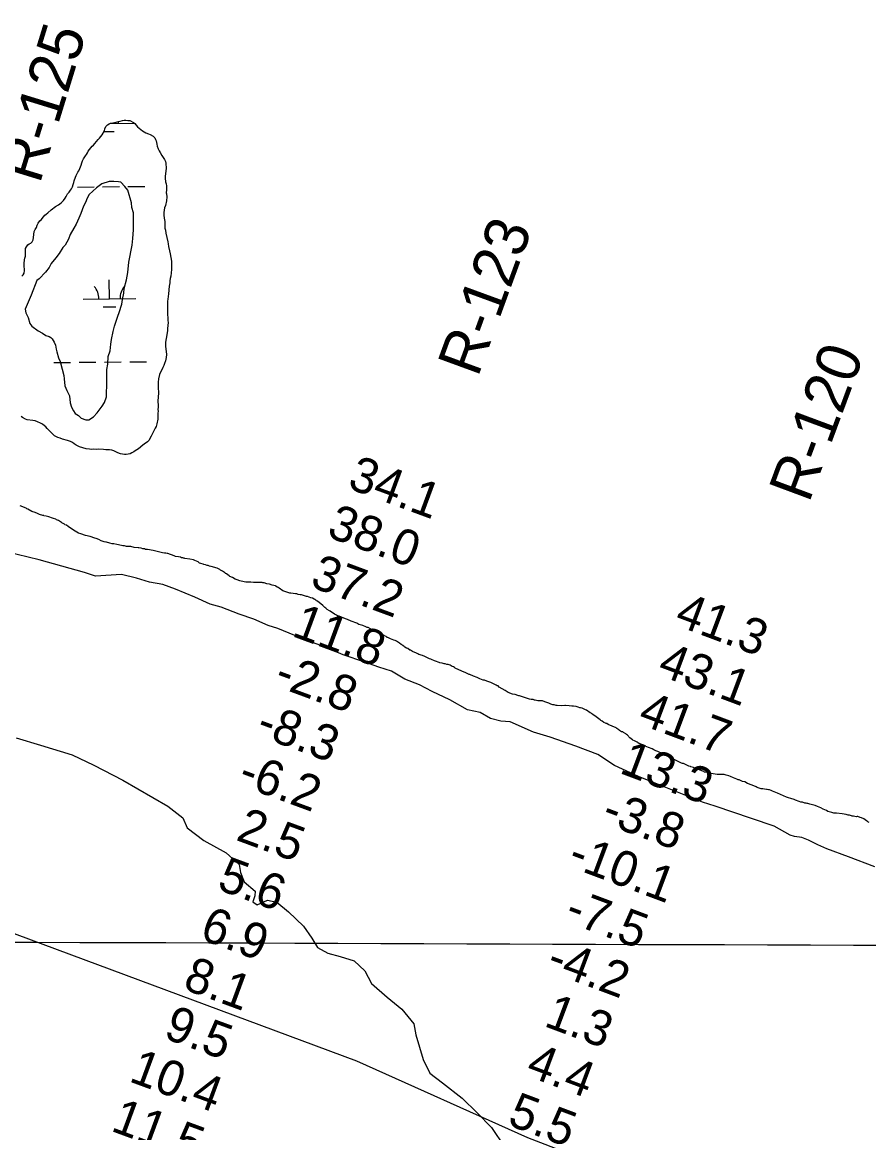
# Model space of a CAD drawing. Extents: x 3146026 to 3183936, y 897894 to 923344.
# Drawn here: x 3152791 to 3154398, y 915129 to 917237 of the extents above; entities that cross this region are included whole.
import ezdxf

# ---------------------------------------------------------------- set-up
doc = ezdxf.new("R2010")
doc.units = 0
for name, color, linetype in [('V-GRID-MAJR', 7, 'Continuous'), ('V-RIVR-EDGE', 7, 'Continuous'), ('V-RIVR-RANG', 7, 'Continuous'), ('V-RIVR-RANG-IDEN', 7, 'Continuous'), ('V-SITE-VEGE', 7, 'Continuous'), ('V-TOPO-BNDY', 7, 'Continuous'), ('V-WETL-SWMP', 7, 'Continuous')]:
    doc.layers.add(name, color=color, linetype=linetype)

msp = doc.modelspace()

# ---------------------------------------------------------------- linework, layer by layer
at = {"layer": 'V-GRID-MAJR'}
msp.add_spline([(3150289.9, 915500.2), (3155511.6, 915481.6), (3160733.3, 915463.8), (3165955, 915446.7), (3171176.8, 915430.3), (3176398.5, 915414.8), (3181620.2, 915400)], degree=3, dxfattribs=at)
at = {"layer": 'V-RIVR-EDGE'}
for points in [[(3153032.9, 916174.5), (3153008.3, 916182.2), (3152979.6, 916189), (3152930.6, 916185.8), (3152909.6, 916192.5), (3152823.8, 916217.1), (3152761.1, 916231.9)], [(3154410, 915634.2), (3154359.8, 915652.9), (3154318.4, 915668.5), (3154301.4, 915676.2), (3154283.7, 915684.5), (3154271.3, 915689.7), (3154257.6, 915691.8), (3154249, 915694.3), (3154218.6, 915711.1), (3154176, 915726.1), (3154106.6, 915749.5), (3154082.6, 915756.8), (3154006.8, 915787.5), (3153961.5, 915805.6), (3153915.6, 915826.4), (3153884.2, 915847.2), (3153842, 915863.1), (3153793.6, 915880), (3153761.9, 915889.5), (3153717.5, 915909.4), (3153700.1, 915910.7), (3153680.1, 915915.6), (3153660.6, 915926.9), (3153636.9, 915932.1), (3153602.8, 915951.4), (3153569.6, 915967), (3153545.3, 915979.3), (3153517.9, 915990.6), (3153492.4, 916005.6), (3153468, 916013), (3153441.5, 916022.8), (3153400.8, 916036.3), (3153363, 916052.2), (3153330.5, 916064.5), (3153276.3, 916086.2), (3153258.4, 916092.1), (3153231, 916104), (3153203.3, 916113.8), (3153168.9, 916127.3), (3153147.9, 916132.8), (3153118.7, 916146), (3153082.2, 916161.3), (3153058.2, 916169.9), (3153032.9, 916174.5)], [(3152779.9, 915878.8), (3152826.3, 915865.2), (3152886.1, 915846.8), (3152927.3, 915826.9), (3152982.4, 915798.6), (3153067.5, 915749.6), (3153096, 915727.3), (3153104.3, 915707.9), (3153136, 915684), (3153178.3, 915660.5), (3153203.3, 915638.6), (3153206, 915623.2), (3153212.7, 915605.7), (3153233.7, 915587.8), (3153232.9, 915579.1), (3153229.3, 915568), (3153237.6, 915562), (3153257, 915571.1), (3153274.5, 915567.1), (3153296.6, 915548.8), (3153325.1, 915521.3), (3153340.9, 915498.7), (3153351.6, 915480.8), (3153371.4, 915470.5), (3153394.8, 915463.7), (3153421.7, 915455.7), (3153441.5, 915437), (3153454.2, 915412.8), (3153483.8, 915386.9), (3153511.9, 915364.2), (3153534.9, 915336.4), (3153538.8, 915315), (3153552.2, 915268.2), (3153564.8, 915242.7), (3153589.3, 915224.4), (3153626.5, 915195), (3153655, 915167.2), (3153681.9, 915139.3), (3153731.7, 915066.2)]]:
    msp.add_lwpolyline(points, dxfattribs=at)
at = {"layer": 'V-SITE-VEGE'}
msp.add_lwpolyline([(3152808.5, 916719.3), (3152797, 916692.7), (3152797.9, 916685.7), (3152802.4, 916676.9), (3152805.9, 916665.4), (3152809.5, 916660.1), (3152821.9, 916651.3), (3152829.8, 916646.9), (3152836, 916642.5), (3152842.2, 916640.8), (3152845.7, 916639), (3152848.4, 916636.3), (3152851.9, 916630.2), (3152854.6, 916624), (3152855.5, 916616.9), (3152857.3, 916611.6), (3152860, 916600.2), (3152863.5, 916593.1), (3152867.1, 916579), (3152870.6, 916566.6), (3152870.7, 916560.5), (3152872.5, 916547.2), (3152876, 916538.4), (3152881.3, 916527.8), (3152882.2, 916514.6), (3152884.9, 916506.6), (3152888.5, 916499.6), (3152892, 916494.3), (3152898.2, 916490.7), (3152903.5, 916485.5), (3152912.3, 916482.8), (3152917.6, 916482.8), (3152926.5, 916488.2), (3152933.5, 916496.1), (3152943.2, 916508.5), (3152947.6, 916515.6), (3152951.1, 916526.2), (3152951.1, 916536.8), (3152951.9, 916544.7), (3152951.9, 916578.3), (3152953.6, 916588), (3152954.5, 916603), (3152958, 916613.6), (3152959.7, 916626), (3152960.6, 916634.8), (3152964.1, 916649.9), (3152966.7, 916660.5), (3152972.8, 916679), (3152975.5, 916686.1), (3152980.7, 916702), (3152981.6, 916710.8), (3152984.2, 916723.2), (3152985.1, 916732.1), (3152989.4, 916748), (3152992.1, 916762.1), (3152993.8, 916781.5), (3152999.9, 916814.2), (3153001.6, 916826.6), (3153002.5, 916843.4), (3153002.4, 916875.2), (3152999.7, 916885.8), (3152998.8, 916894.6), (3152991.7, 916918.4), (3152986.4, 916925.5), (3152978.4, 916933.4), (3152974, 916934.3), (3152965.2, 916935.1), (3152956.3, 916935.1), (3152942.2, 916930.7), (3152932.5, 916922.7), (3152918.4, 916910.3), (3152914.9, 916903.2), (3152911.4, 916895.3), (3152907.9, 916888.2), (3152902.6, 916874), (3152899.1, 916865.2), (3152893.8, 916853.7), (3152889.4, 916846.6), (3152882.4, 916834.3), (3152878.9, 916825.4), (3152872.7, 916813.9), (3152868.3, 916809.5), (3152861.3, 916798), (3152855.1, 916790), (3152846.3, 916779.4), (3152842.8, 916771.5), (3152835.7, 916762.6), (3152823.4, 916750.2), (3152819, 916746.7)], close=True, dxfattribs=at)
for points in [[(3153012.5, 916239.5), (3153011.2, 916239.5), (3153003.6, 916240.4), (3152997.3, 916242), (3152994.4, 916242), (3152992.7, 916242.4), (3152989.4, 916242.4), (3152985.2, 916243.7), (3152982.6, 916243.7), (3152973.8, 916245.3), (3152970.9, 916245.7), (3152965.4, 916247), (3152962.1, 916247.4), (3152957.9, 916248.2), (3152951.1, 916250.3), (3152949.9, 916250.3), (3152946.9, 916251.1), (3152941.1, 916253.2), (3152936.8, 916255.3), (3152931.8, 916257.4), (3152928.9, 916258.2), (3152920.5, 916261.2), (3152911.2, 916262.8), (3152902.4, 916266.2), (3152898.2, 916267.4), (3152888.9, 916273.3), (3152878.4, 916280.4), (3152875.1, 916282.5), (3152872.5, 916283.3), (3152871.3, 916284.6), (3152866.7, 916287.1), (3152865.8, 916287.9), (3152859.9, 916291.7), (3152856.6, 916292.9), (3152854.9, 916293.8), (3152850.7, 916295.4), (3152848.6, 916295.8), (3152841.9, 916298.4), (3152836.8, 916299.6), (3152832.2, 916300.4), (3152832.2, 916300.9), (3152830.5, 916300.8), (3152824.2, 916302.9), (3152819.2, 916305.4), (3152817.1, 916305.9), (3152815.8, 916306.7), (3152809.9, 916308.8), (3152802.3, 916313), (3152800.2, 916313.8), (3152799, 916314.6), (3152787.6, 916319.6)], [(3153415.5, 916100.6), (3153408.7, 916103.6), (3153405, 916104.8), (3153392.8, 916109.8), (3153389.8, 916110.7), (3153388.2, 916111.9), (3153383.9, 916114), (3153376, 916119.4), (3153374.7, 916119.9), (3153370.5, 916122.8), (3153367.5, 916125.3), (3153365.9, 916126.1), (3153361.7, 916130.3), (3153351.6, 916138.3), (3153349.9, 916139.1), (3153348.6, 916140), (3153346.9, 916141.6), (3153345.3, 916142), (3153342.3, 916144.1), (3153338.9, 916145), (3153333.1, 916147.1), (3153331, 916147.1), (3153321.3, 916150.4), (3153318.8, 916150.4), (3153315, 916151.2), (3153312.5, 916152), (3153310, 916152.5), (3153301.1, 916153.3), (3153299.5, 916153.7), (3153286, 916158.3), (3153278.9, 916162.9), (3153277.2, 916164.1), (3153275.5, 916165), (3153273, 916166.7), (3153272.1, 916167.5), (3153265.8, 916168.7), (3153260.8, 916170.4), (3153255.7, 916171.2), (3153250.3, 916172.9), (3153248.2, 916173.3), (3153246.9, 916173.7), (3153238.5, 916173.7), (3153236.8, 916174.1), (3153230.5, 916174.1), (3153225.5, 916174.5), (3153215.8, 916174.5), (3153212.9, 916175.3), (3153204.5, 916177), (3153199.5, 916179.1), (3153195.3, 916180.3), (3153190.6, 916183.3), (3153185.2, 916185.3), (3153183.9, 916186.6), (3153178.9, 916190.4), (3153177.2, 916191.2), (3153176.3, 916192), (3153175.1, 916192.5), (3153171.3, 916195.4), (3153167.5, 916197.5), (3153166.7, 916198.3), (3153161.6, 916200.8), (3153149.9, 916204.2), (3153146.9, 916204.6), (3153144.4, 916205.8), (3153142.3, 916205.8), (3153139.4, 916207.1), (3153136.4, 916207.9), (3153135.1, 916208.7), (3153130.1, 916210), (3153128, 916210.8), (3153125.1, 916212.9), (3153118.8, 916215.4), (3153116.7, 916216.7), (3153109.5, 916218.3), (3153099.9, 916219.2), (3153098.6, 916220), (3153097.3, 916220), (3153096.1, 916220.8), (3153094, 916220.8), (3153092.3, 916221.7), (3153091, 916221.7), (3153088.1, 916222.5), (3153082.2, 916223.3), (3153079.7, 916224.2), (3153074.6, 916226.2), (3153072.5, 916226.7), (3153067.9, 916228.7), (3153066.7, 916228.7), (3153063.7, 916229.6), (3153061.2, 916229.6), (3153057.4, 916230.4), (3153052.8, 916231.7), (3153047.3, 916232.5), (3153040.2, 916234.6), (3153029.3, 916236.2), (3153028, 916236.2), (3153025.1, 916236.6), (3153023.4, 916237.5), (3153020.4, 916237.9), (3153017.1, 916238.7), (3153012.5, 916239.5)], [(3153805.1, 915940.3), (3153800.9, 915941.5), (3153798.4, 915941.5), (3153796.7, 915942.4), (3153795, 915942.8), (3153790.8, 915944.5), (3153785.3, 915947), (3153783.7, 915947.4), (3153779, 915949.1), (3153773.2, 915949), (3153770.2, 915949.5), (3153765.2, 915950.7), (3153763.9, 915950.7), (3153761.4, 915951.5), (3153758.9, 915951.9), (3153757.2, 915951.9), (3153754.3, 915952.4), (3153735.3, 915959), (3153734.1, 915959), (3153732, 915959.4), (3153726.9, 915961.1), (3153721.9, 915961.9), (3153713.9, 915965.3), (3153711.8, 915966.5), (3153710.1, 915967.8), (3153708, 915968.6), (3153696.7, 915975.3), (3153694.6, 915977.4), (3153692.9, 915977.8), (3153691.2, 915979.1), (3153687.4, 915980.8), (3153680.7, 915984.1), (3153675.2, 915986.2), (3153673.1, 915986.6), (3153668.9, 915988.3), (3153666.4, 915988.7), (3153660.1, 915991.2), (3153657.2, 915992), (3153655.1, 915993.3), (3153647.9, 915996.2), (3153641.2, 915999.5), (3153639.9, 915999.5), (3153634.9, 916002), (3153633.2, 916002.5), (3153626.1, 916005.4), (3153613.4, 916011.2), (3153611.8, 916012.5), (3153609.7, 916013.7), (3153607.6, 916014.6), (3153603.4, 916016.7), (3153599.6, 916017.9), (3153597.1, 916018.3), (3153594.1, 916019.2), (3153592.4, 916019.2), (3153588.2, 916020.4), (3153584, 916021.2), (3153582.8, 916022.1), (3153576, 916024.2), (3153573.9, 916025), (3153568.5, 916027.9), (3153566.8, 916028.3), (3153564.7, 916029.2), (3153555.9, 916033.4), (3153551.2, 916035), (3153544.5, 916037.1), (3153542.4, 916038.4), (3153538.2, 916040.5), (3153533.6, 916042.5), (3153532.3, 916043), (3153528.6, 916045.1), (3153526.9, 916045.5), (3153523.1, 916048.4), (3153520.6, 916049.2), (3153517.6, 916051.3), (3153516.4, 916052.6), (3153514.7, 916053.4), (3153514.3, 916054.3), (3153513.4, 916055.1), (3153510.9, 916056.3), (3153507.5, 916058.9), (3153502.1, 916062.2), (3153499.5, 916063.5), (3153496.6, 916064.3), (3153490.3, 916066.8), (3153485.2, 916069.3), (3153484, 916069.7), (3153481.9, 916071.4), (3153478.9, 916072.7), (3153478.1, 916073.5), (3153470.5, 916077.3), (3153468.8, 916078.5), (3153463.4, 916081), (3153457.1, 916083.5), (3153447.8, 916088.1), (3153446.1, 916088.5), (3153443.6, 916089.8), (3153438.2, 916091.9), (3153435.2, 916092.7), (3153430.6, 916094.4), (3153426.4, 916096.5), (3153415.5, 916100.6)], [(3154150.6, 915799.2), (3154148, 915800.8), (3154141.3, 915802.9), (3154135.9, 915805.8), (3154132.5, 915806.7), (3154130.4, 915807.5), (3154127.9, 915807.9), (3154125.8, 915808.8), (3154124.1, 915809.2), (3154119.9, 915809.6), (3154118.6, 915809.6), (3154117, 915809.2), (3154112.8, 915809.2), (3154110.7, 915809.6), (3154106.5, 915810), (3154099.3, 915811.2), (3154091.3, 915812.9), (3154086.7, 915814.1), (3154085.4, 915815), (3154081.2, 915816.2), (3154077, 915818.3), (3154075.4, 915818.7), (3154071.2, 915820.4), (3154069.9, 915820.4), (3154065.3, 915822.5), (3154060.7, 915823.7), (3154059.8, 915824.6), (3154056.9, 915825.4), (3154048.9, 915829.2), (3154046.8, 915830), (3154045.5, 915830.4), (3154044.7, 915830.4), (3154042.6, 915830.8), (3154039.2, 915832.9), (3154035.4, 915835), (3154025.3, 915840), (3154024.5, 915841.3), (3154017.4, 915844.6), (3154015.3, 915845.5), (3154011.9, 915847.1), (3154009, 915848), (3154005.2, 915849.6), (3154001.4, 915850.9), (3153997.6, 915853), (3153994.2, 915854.2), (3153993, 915855.1), (3153990, 915856.3), (3153987.1, 915858), (3153979.9, 915860.9), (3153977, 915861.7), (3153973.6, 915863.4), (3153971.5, 915864.7), (3153968.6, 915865.5), (3153963.1, 915868), (3153961.5, 915868.4), (3153960.6, 915869.3), (3153958.5, 915870.5), (3153953.5, 915873), (3153950.5, 915874.7), (3153949.7, 915875.5), (3153944.6, 915879.3), (3153942.9, 915881), (3153942.1, 915882.2), (3153940, 915884.3), (3153938.7, 915885.2), (3153937.1, 915886.8), (3153932.4, 915889.4), (3153931.2, 915890.2), (3153929.1, 915890.6), (3153925.3, 915892.7), (3153924, 915894), (3153919.8, 915896.9), (3153919, 915897.7), (3153903.8, 915904.4), (3153900.9, 915906.1), (3153899.6, 915906.1), (3153898.4, 915906.9), (3153895.4, 915908.2), (3153892.1, 915910.7), (3153890, 915911.9), (3153888.7, 915913.2), (3153881.1, 915919.1), (3153874.4, 915923.2), (3153872.7, 915924.5), (3153871.5, 915925.7), (3153869.4, 915926.6), (3153862.2, 915931.2), (3153860.5, 915932.4), (3153854.2, 915935.4), (3153851.3, 915936.2), (3153850, 915936.2), (3153846.7, 915937.4), (3153842.9, 915938.3), (3153837.8, 915939.1), (3153834.5, 915939.1), (3153829.4, 915939.9), (3153822.7, 915940.3), (3153821.5, 915940.3), (3153815.6, 915939.5), (3153806.8, 915940.3), (3153805.1, 915940.3)], [(3154399.3, 915718.3), (3154396.8, 915719.5), (3154395.1, 915720.8), (3154392.2, 915722.5), (3154391.3, 915723.3), (3154388.8, 915725), (3154384.6, 915727.1), (3154381.7, 915727.9), (3154377.5, 915729.6), (3154376.2, 915729.6), (3154374.1, 915729.1), (3154369.5, 915730.4), (3154367, 915730.4), (3154365.7, 915731.2), (3154361.9, 915732), (3154359.4, 915732), (3154355.2, 915733.3), (3154348.1, 915735), (3154337.2, 915735.8), (3154335.5, 915735.8), (3154333.8, 915736.2), (3154331.7, 915736.2), (3154327.9, 915737), (3154320.8, 915739.5), (3154317.8, 915740.8), (3154311.5, 915743.7), (3154307.3, 915746.2), (3154301, 915748.7), (3154296.8, 915750.8), (3154286.3, 915753.3), (3154282.9, 915754.5), (3154281.3, 915754.5), (3154279.2, 915754.9), (3154277.1, 915754.9), (3154272.4, 915756.6), (3154269.1, 915757), (3154266.1, 915758.3), (3154259, 915760.8), (3154258.1, 915761.6), (3154256.5, 915762), (3154250.2, 915764.1), (3154246, 915764.9), (3154242.2, 915766.6), (3154236.7, 915768.7), (3154224.9, 915774.1), (3154215.7, 915777.9), (3154213.2, 915779.2), (3154209.8, 915780.4), (3154207.7, 915780.4), (3154205.6, 915780.8), (3154204.4, 915780.8), (3154200.2, 915781.6), (3154197.2, 915782.5), (3154194.3, 915782.5), (3154190.1, 915783.3), (3154186.7, 915784.5), (3154184.6, 915785.8), (3154177, 915789.1), (3154168.2, 915792.5), (3154162.8, 915795.4), (3154158.6, 915796.2), (3154152.2, 915799.2), (3154150.6, 915799.2)]]:
    msp.add_lwpolyline(points, dxfattribs=at)
at = {"layer": 'V-TOPO-BNDY'}
msp.add_lwpolyline([(3157135.3, 913454.6), (3156545.8, 913785.7), (3156046.8, 914087.9), (3155569.3, 914332.3), (3155069.9, 914586.2), (3154635.6, 914773.9), (3154205.8, 914944.7), (3153750.9, 915119.9), (3153426.5, 915265.2), (3152726.4, 915525.1), (3152138.2, 915703.5), (3151800.3, 915761.8), (3151784, 915764.6), (3151638.6, 916007.3), (3151536, 916215.7), (3151471.7, 916347.2), (3151446.4, 916455.9), (3151405.1, 916635.1), (3151355.7, 916974.3), (3151353.5, 917141.4), (3151352.6, 917210), (3151351.8, 917287.8)], dxfattribs=at)
at = {"layer": 'V-WETL-SWMP'}
for p, q in [((3152946.3, 917029.5), (3152965.8, 917029.7)), ((3152957.1, 917045), (3153003.6, 917045.5)), ((3152896, 916924.3), (3152928, 916924.6)), ((3152944, 916924.8), (3152976, 916925.1)), ((3152992, 916925.3), (3153024, 916925.6)), ((3152957, 916712.3), (3152956.6, 916748.3)), ((3152907, 916711.8), (3153006.9, 916712.8)), ((3152945.1, 916696.8), (3152969.1, 916697)), ((3152851.3, 916591.2), (3152883.3, 916591.5)), ((3152899.3, 916591.7), (3152931.3, 916592)), ((3152947.3, 916592.1), (3152979.3, 916592.4)), ((3152995.3, 916592.6), (3153027.3, 916592.9))]:
    msp.add_line(p, q, dxfattribs=at)
for points in [[(3152790.9, 916755.3), (3152793.3, 916758), (3152794.8, 916760.9), (3152795.7, 916765.8), (3152795, 916775.8), (3152795, 916779.2), (3152795.4, 916786.2), (3152796.2, 916789.6), (3152797.4, 916793.3), (3152797.6, 916799.1), (3152797.6, 916804.7), (3152797.8, 916807.9), (3152799.5, 916811), (3152801.9, 916814.9), (3152804.6, 916816.6), (3152807.8, 916818.1), (3152810.2, 916820.5), (3152812.1, 916823.9), (3152812.6, 916828.8), (3152814.3, 916839.8), (3152816, 916843.6), (3152818.2, 916847.5), (3152819.6, 916851.7), (3152821.8, 916855.6), (3152824.9, 916860), (3152827.1, 916862.4), (3152831.5, 916868), (3152834.1, 916870.9), (3152836.6, 916873.1), (3152839.7, 916875.6), (3152846.3, 916881.2), (3152854.5, 916887.3), (3152860.4, 916890.4), (3152865.2, 916894.1), (3152869.8, 916898.7), (3152873, 916903.4), (3152874.7, 916906.5), (3152877.6, 916911.4), (3152880.5, 916914.8), (3152882.9, 916918.2), (3152884.9, 916921.1), (3152887, 916925), (3152888, 916929.4), (3152889.4, 916933.1), (3152890.2, 916936.2), (3152892.3, 916943), (3152893.6, 916946), (3152896.7, 916952.5), (3152898.6, 916955.4), (3152900.8, 916959.6), (3152903.5, 916966.2), (3152904.4, 916970.3), (3152905.6, 916974.2), (3152907.6, 916977.8), (3152911.7, 916983.7), (3152913.2, 916986.4), (3152915.1, 916989.3), (3152916.8, 916992.4), (3152921.4, 916999), (3152924.1, 917002), (3152926.5, 917004.1), (3152929.2, 917007.1), (3152935.5, 917014.6), (3152937.9, 917017.1), (3152943, 917023.6), (3152947.3, 917031.2), (3152948.3, 917034.8), (3152950, 917039.2), (3152953.4, 917042.4), (3152956.1, 917044.6), (3152959.2, 917045.8), (3152967.2, 917047), (3152974.3, 917049), (3152977.4, 917049.7), (3152981.8, 917050.7), (3152985, 917051.2), (3152988.1, 917051.2), (3152992, 917050.7), (3152995.7, 917050.5)], [(3152995.7, 917050.5), (3153002.3, 917046.6), (3153004.9, 917044.7), (3153007.4, 917042), (3153010.3, 917038.4), (3153019.6, 917030.9), (3153025.9, 917027.2), (3153031.2, 917025.3), (3153034.4, 917023.8), (3153039.8, 917020.9), (3153043.2, 917017.5), (3153044.6, 917014.9), (3153045.4, 917012), (3153046.6, 917005.6), (3153047.8, 917002.2), (3153049.5, 916996.6), (3153051.5, 916993.2), (3153053, 916989.8), (3153056.1, 916984.3), (3153061.5, 916976.7), (3153063.2, 916972.6), (3153064.2, 916969.4), (3153064.7, 916959.7), (3153064, 916955.1), (3153062.8, 916944.4), (3153062.8, 916941), (3153063.3, 916934.2), (3153064.3, 916930.5), (3153065, 916926.4), (3153065, 916919.1), (3153064.6, 916913.3), (3153065.1, 916911.6), (3153065.6, 916905.7), (3153065.1, 916898), (3153063.2, 916889.4), (3153061.5, 916884.6), (3153060.8, 916880.2), (3153060.3, 916875.8), (3153060.3, 916871), (3153060.8, 916865.4), (3153061.3, 916862.2), (3153062, 916859), (3153062.3, 916846.6), (3153063.3, 916842.3), (3153064, 916836.9), (3153067.7, 916820.2), (3153068.2, 916816.3), (3153069.2, 916811.6), (3153070.7, 916803.1), (3153072.4, 916797.5), (3153074.4, 916783.9), (3153074.9, 916777.1), (3153074.6, 916772.3), (3153074.6, 916768.1), (3153073.2, 916755.2), (3153072.2, 916751.1), (3153071.5, 916746.5), (3153071.3, 916742.3), (3153070.8, 916739.2), (3153070.1, 916736.3), (3153069.1, 916721.7), (3153068, 916711.5), (3153067.2, 916707.6), (3153066.8, 916697.8), (3153066.8, 916694.7), (3153067, 916691), (3153067, 916686.9), (3153067.3, 916681.8), (3153068, 916676.9), (3153068, 916671.1), (3153068.3, 916667.2), (3153067.1, 916656), (3153066.9, 916652.1), (3153065.2, 916640), (3153064, 916633.9), (3153063.5, 916629.5), (3153063.1, 916622), (3153063.8, 916617.6), (3153065.3, 916606.4), (3153064.8, 916601.1), (3153063.4, 916594.5), (3153061.7, 916589.4), (3153060.2, 916585.7), (3153058.5, 916582.1), (3153056.1, 916577.2), (3153053.7, 916572.8), (3153052.2, 916568.9), (3153050.3, 916560.4), (3153049.6, 916554.3), (3153049.4, 916548), (3153049.4, 916541.2), (3153050.1, 916536.1), (3153050.1, 916532.2), (3153049.2, 916527.3), (3153049.2, 916524.2), (3153048.9, 916520), (3153048.9, 916516.2), (3153049.2, 916511.8), (3153049.2, 916506.7), (3153049, 916502.3), (3153049.2, 916499.1)], [(3153049.2, 916499.1), (3153049, 916495.2), (3153049, 916488.9), (3153048.8, 916484.1), (3153047.1, 916474.8), (3153045.4, 916469.7), (3153044, 916466.5), (3153037.9, 916455.3), (3153036.2, 916451.7), (3153033.8, 916447.1), (3153032.6, 916444.1), (3153028.9, 916440.7), (3153023.1, 916436.1), (3153020.4, 916434.6), (3153012.2, 916427.3), (3153009, 916425.4), (3153005.6, 916423.7), (3153003, 916421.9), (3152999.6, 916420.2), (3152996.2, 916418.3), (3152988.9, 916417), (3152985.2, 916416.8), (3152981.8, 916417.5), (3152978.2, 916418), (3152972.6, 916419.9), (3152965, 916423.6), (3152961.6, 916424.8), (3152956.8, 916425.5), (3152953.6, 916425.7), (3152949.9, 916425.7), (3152945.8, 916426.2), (3152936.1, 916426.7), (3152931.7, 916426.4), (3152926.6, 916426.6), (3152922.7, 916426.4), (3152919.1, 916426.6), (3152913, 916427.3), (3152900.3, 916431.2), (3152894, 916434.6), (3152890.1, 916437.2), (3152886.9, 916439.7), (3152883.3, 916441.4), (3152877, 916443.3), (3152868, 916445.7), (3152863.6, 916447.6), (3152858.9, 916449.3), (3152852.4, 916452.2), (3152842.6, 916462.4), (3152838.7, 916466.1), (3152836.3, 916469.2), (3152833.9, 916471.2), (3152829.7, 916474.1), (3152825.8, 916476.2), (3152820.2, 916478.9), (3152815.6, 916480.6), (3152811.5, 916481.3), (3152800.8, 916482.8), (3152797.8, 916484), (3152792, 916486.9), (3152789.3, 916488.8)]]:
    msp.add_lwpolyline(points, dxfattribs=at)
for centre, start, end in [((3153008.9, 917046), 175.3482, 181.3429), ((3152901.7, 916712.2), 359.7992, 41.3429), ((3153012.2, 916713.3), 139.7992, 181.3429)]:
    msp.add_arc(centre, 35.2, start, end, dxfattribs=at)

# ---------------------------------------------------------------- texts
at = {"layer": 'V-RIVR-RANG'}
for s, rotation, p in [('34.1', 339.7583, (3153406.5, 916353.7)), ('38.0', 339.7583, (3153367.2, 916261.6)), ('37.2', 339.7583, (3153335.5, 916166.7)), ('41.3', 339.4683, (3154027.3, 916094.2)), ('11.8', 339.7583, (3153301.2, 916072.8)), ('43.1', 339.4683, (3153994.7, 915999.6)), ('-2.8', 339.7583, (3153266.8, 915978.9)), ('41.7', 339.4683, (3153957.7, 915906.7)), ('-8.3', 339.7583, (3153232.4, 915885)), ('13.3', 339.4683, (3153922.8, 915813)), ('-6.2', 339.7583, (3153198.1, 915791.1)), ('-3.8', 339.4683, (3153888, 915719.2)), ('2.5', 339.7583, (3153194.9, 915685.7)), ('-10.1', 339.4683, (3153824.2, 915636.3)), ('5.6', 339.7583, (3153158.8, 915592.4)), ('-7.5', 339.4683, (3153818.3, 915531.8)), ('6.9', 339.7583, (3153125.9, 915498)), ('-4.2', 339.4683, (3153783.5, 915438)), ('8.1', 339.7583, (3153094, 915403.2)), ('1.3', 339.4683, (3153779.7, 915332.6)), ('9.5', 339.7583, (3153057.4, 915310.1)), ('10.4', 339.7583, (3152991.8, 915227.7)), ('4.4', 339.4683, (3153744.9, 915238.9)), ('5.5', 339.4683, (3153710.1, 915145.2)), ('11.5', 339.7583, (3152957.4, 915133.8))]:
    msp.add_text(s, height=67, rotation=rotation, dxfattribs=at).set_placement(p)
at = {"layer": 'V-RIVR-RANG-IDEN'}
for s, rotation, p in [('R-125', 72.8852, (3152824.5, 916928.7)), ('R-123', 69.8958, (3153656, 916561.7)), ('R-120', 69.6098, (3154284.6, 916323.1))]:
    msp.add_text(s, height=83, rotation=rotation, dxfattribs=at).set_placement(p)

doc.saveas('drawing.dxf')
